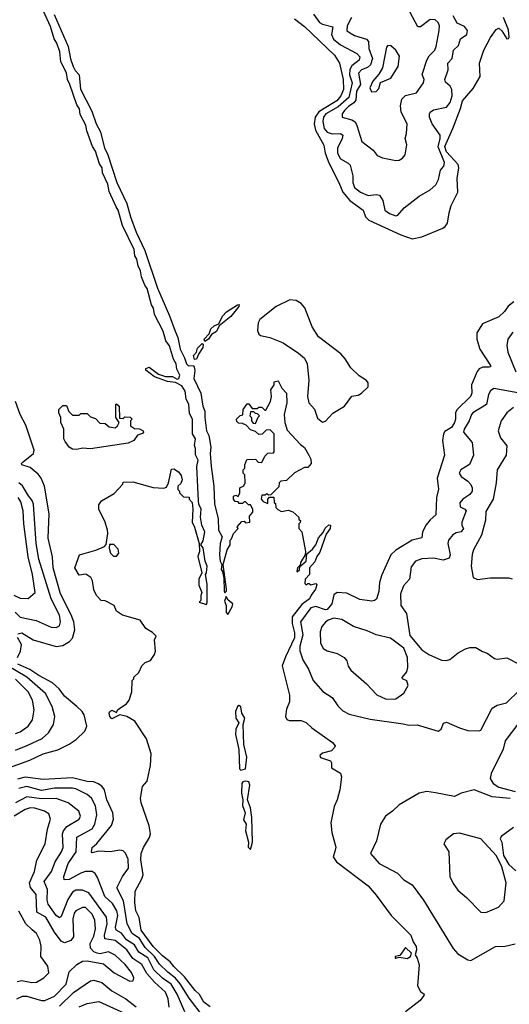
# Model space of a CAD drawing. Extents: x 1468344 to 1613994, y 525695 to 643861.
# Tile 291 of 427: x 1531671 to 1534670, y 614242 to 620272. Entities that reach past the tile are written whole.
import ezdxf

# ---------------------------------------------------------------- set-up
doc = ezdxf.new("R2010")
doc.units = 0

msp = doc.modelspace()

# ---------------------------------------------------------------- linework, layer by layer
at = {"layer": '0CON10XD'}
for points in [[(1532836.9, 614226.9), (1532799.6, 614255), (1532771.6, 614301.6), (1532745, 614326.2), (1532680.9, 614410.9), (1532615, 614472.5), (1532592.2, 614502.2), (1532545, 614538.4), (1532489.5, 614595), (1532415.7, 614695), (1532403.2, 614773.2), (1532382, 614815), (1532375.4, 614865), (1532378.1, 614935), (1532420.1, 615009.9), (1532426.8, 615035), (1532414, 615126), (1532414.5, 615165), (1532428.7, 615201.3), (1532466.8, 615263.2), (1532472.5, 615285), (1532464, 615335), (1532416.2, 615475), (1532411.2, 615505), (1532423.6, 615576.4), (1532451.7, 615608.3), (1532473.3, 615705), (1532476.1, 615776.1), (1532447, 615867), (1532376.4, 615976.4), (1532327.5, 616005), (1532285, 616013.8), (1532235, 615991.2), (1532222.5, 616005), (1532220, 616025), (1532222.5, 616035), (1532235, 616042.5), (1532265, 616030), (1532271.7, 616048.3), (1532325, 616082.5), (1532342.5, 616105), (1532357.5, 616155), (1532360, 616225), (1532370, 616235), (1532370, 616245), (1532400, 616275), (1532420, 616315), (1532440, 616335), (1532473, 616347), (1532497.5, 616385), (1532502.5, 616405), (1532497.5, 616475), (1532507, 616497), (1532485, 616520), (1532443.6, 616543.6), (1532410, 616595), (1532300, 616625), (1532265, 616650), (1532250, 616685), (1532195, 616712.5), (1532170, 616715), (1532142.5, 616745), (1532125, 616780), (1532117.5, 616835), (1532107.5, 616855), (1532076.4, 616876.4), (1532035, 616870), (1532008.8, 616915), (1532038, 616995), (1532137.6, 617022.4), (1532190, 617045), (1532201.7, 617058.3), (1532211.2, 617125), (1532208.8, 617145), (1532194.3, 617195), (1532156, 617275), (1532155, 617300), (1532172.5, 617325), (1532249.3, 617370.7), (1532300, 617425), (1532305, 617440), (1532365, 617441.2), (1532487.9, 617407.9), (1532555, 617402.5), (1532570, 617410), (1532583.3, 617435), (1532600, 617520), (1532615, 617522), (1532642.9, 617502.9), (1532660, 617480), (1532666.2, 617455), (1532658.3, 617431.7), (1532640, 617415), (1532640, 617395), (1532650, 617385), (1532650, 617375), (1532675, 617350), (1532708.3, 617348.3), (1532710, 617335), (1532727.5, 617315), (1532732.5, 617275), (1532727.5, 617195), (1532742.5, 617165), (1532770, 617065), (1532772.5, 617015), (1532762.5, 616985), (1532787.5, 616885), (1532767.5, 616845), (1532768.3, 616808.3), (1532787.5, 616765), (1532780, 616745), (1532780, 616715), (1532770, 616705), (1532815, 616690), (1532820, 616705), (1532818.9, 616815), (1532808.8, 616875), (1532815.4, 616885), (1532819.5, 616925), (1532806.7, 616956.7), (1532795, 617037.5), (1532780, 617055), (1532795, 617080), (1532804.3, 617135), (1532785.9, 617175.9), (1532777.8, 617225), (1532783.1, 617275), (1532767.8, 617305), (1532767.3, 617325), (1532756.2, 617535), (1532765.2, 617575), (1532747.7, 617607.7), (1532748.4, 617645), (1532741.2, 617665), (1532748.8, 617705), (1532729.5, 617735), (1532728.9, 617825), (1532710.5, 617860.5), (1532707.6, 617915), (1532689.9, 617949.9), (1532685, 617996.7), (1532665, 618029.3), (1532625, 618051.1), (1532577, 618057), (1532496.7, 618085), (1532444.4, 618125), (1532444.4, 618135.6), (1532465, 618143.1), (1532522, 618102), (1532565, 618086.9), (1532607, 618087), (1532635, 618070), (1532646.3, 618073.7), (1532651, 618095), (1532632.8, 618132.8), (1532630.2, 618165), (1532613, 618193), (1532588.3, 618275), (1532565.7, 618305), (1532550.6, 618365), (1532497.5, 618467.5), (1532491, 618505), (1532477.5, 618525), (1532452, 618625), (1532436.8, 618646.8), (1532416.9, 618696.9), (1532411.6, 618735), (1532397, 618765), (1532389.4, 618805), (1532376.5, 618826.5), (1532372.1, 618865), (1532300.7, 619010.7), (1532275.3, 619105.3), (1532261.1, 619125), (1532219.9, 619219.9), (1532211.7, 619265), (1532178.3, 619335), (1532175.5, 619365.5), (1532160.1, 619390.1), (1532135.9, 619465.9), (1532117.5, 619495), (1532082.1, 619592.1), (1532076.3, 619626.3), (1532041.7, 619691.7), (1532036.9, 619726.9), (1532021.3, 619751.3), (1531978.9, 619875), (1531963.2, 619905), (1531957.1, 619947.1), (1531923.5, 620013.5), (1531916.7, 620075), (1531898.9, 620128.9), (1531881.9, 620155), (1531859.7, 620229.7), (1531817.2, 620325)], [(1531883.2, 620303.2), (1531967.2, 620107.2), (1531982, 620032), (1531999.5, 619985), (1532011.2, 619961.2), (1532034.7, 619935), (1532044.1, 619845.9), (1532112.5, 619712.5), (1532140.3, 619635), (1532166.3, 619586.3), (1532190.9, 619485), (1532209.6, 619449.6), (1532267, 619275), (1532327.1, 619147.1), (1532348.9, 619065), (1532385, 618970.8), (1532438.5, 618858.5), (1532515, 618627.8), (1532589.3, 618459.3), (1532623.8, 618363.8)], [(1533355, 620277.7), (1533415, 620230.8), (1533598.3, 620055), (1533630.8, 620005), (1533651.4, 619905), (1533654.8, 619845), (1533637.8, 619805), (1533614.3, 619775), (1533535, 619728.8), (1533502.3, 619707.7), (1533481.4, 619675), (1533474.6, 619635), (1533482.6, 619595), (1533534.3, 619504.3), (1533543, 619455), (1533564.6, 619394.6), (1533626.5, 619275), (1533649.6, 619215), (1533693.9, 619163.9), (1533775.4, 619105), (1533788.8, 619065), (1533809.6, 619045), (1534005, 618954.3), (1534075, 618930.2), (1534135, 618943.2), (1534262.9, 618995), (1534277.9, 619005), (1534291.3, 619025), (1534300.5, 619089.5), (1534314.5, 619135), (1534353.5, 619216.5), (1534351, 619299), (1534361, 619365), (1534357, 619385), (1534285, 619463.2), (1534275.2, 619495), (1534323.8, 619605), (1534370.9, 619729.1), (1534382.5, 619775), (1534448.8, 619851.2), (1534491.4, 619925), (1534488, 620005), (1534512.9, 620085), (1534555, 620163.8), (1534588.5, 620211.5), (1534605, 620219.4), (1534623.8, 620203.8), (1534654.4, 620155), (1534665, 620156.9), (1534669.6, 620165), (1534665, 620210), (1534633.2, 620285)], [(1533470.9, 620305), (1533507.8, 620255), (1533525, 620243.9), (1533588.3, 620228.3), (1533581.3, 620181.3), (1533592.8, 620152.8), (1533635, 620118.4), (1533735.7, 620065.7), (1533753.8, 620045), (1533751.1, 620025), (1533705, 619989.6), (1533692.4, 619967.6), (1533692, 619935), (1533706.4, 619885), (1533687.5, 619795), (1533621.9, 619738.1), (1533545.2, 619695), (1533531.6, 619675), (1533528.2, 619648.2), (1533535, 619606.5), (1533555, 619583.8), (1533585, 619572.9), (1533635.7, 619575.7), (1533649.6, 619565), (1533646.2, 619545), (1533618.5, 619485), (1533618.5, 619455), (1533635, 619420.6), (1533683.6, 619393.6), (1533695, 619380.6), (1533711.2, 619315), (1533711.1, 619275), (1533720.7, 619245), (1533758.9, 619215), (1533805, 619195.3), (1533855, 619202.5), (1533875, 619196.5), (1533894.7, 619165), (1533908.2, 619105), (1533935, 619085.3), (1533975, 619070.9), (1533988, 619075), (1534025, 619119.2), (1534118, 619192), (1534185, 619229.5), (1534219.2, 619260.8), (1534236.6, 619293.4), (1534248.8, 619351.2), (1534267.8, 619375), (1534272.7, 619397.3), (1534233.3, 619493.3), (1534247.1, 619545), (1534245.7, 619565), (1534197.7, 619635), (1534181.5, 619675), (1534181.5, 619695), (1534185, 619705.7), (1534205, 619720.5), (1534285, 619735.5), (1534307.9, 619765), (1534319.2, 619805), (1534317.9, 619845), (1534308.5, 619865), (1534279.8, 619889.8), (1534274.7, 619905), (1534295.4, 619965), (1534292.7, 620005), (1534320.8, 620035), (1534327.3, 620085), (1534358.5, 620115), (1534371.1, 620155), (1534408.9, 620181.1), (1534413.6, 620205), (1534395, 620229.6), (1534349.9, 620249.9), (1534326.8, 620295)], [(1533702.4, 620285), (1533676.8, 620235), (1533674.3, 620204.3), (1533721.9, 620175), (1533795, 620153.6), (1533807.9, 620137.9), (1533810.2, 620095), (1533831.9, 620035), (1533819.4, 619995), (1533801.5, 619978.5), (1533764.1, 619965.9), (1533746, 619945), (1533758.5, 619875), (1533734.4, 619835), (1533729.9, 619780.1), (1533718, 619762), (1533685, 619740.8), (1533660.2, 619715), (1533646.9, 619695), (1533645.5, 619675.5), (1533705, 619658.2), (1533725.6, 619645.6), (1533736.8, 619625), (1533765.8, 619525.8), (1533835, 619472.5), (1533860.7, 619440.7), (1533893, 619427), (1533975, 619410), (1533995, 619411.9), (1534016.4, 619423.6), (1534032, 619445), (1534042.9, 619505), (1534032.9, 619545), (1534040.8, 619575), (1534044.5, 619635), (1534008.1, 619705), (1534004, 619745), (1534011.6, 619785), (1534035, 619807.5), (1534100.8, 619825), (1534143.9, 619885), (1534148.5, 619905), (1534136.2, 619936.2), (1534165.3, 620025), (1534179.8, 620050.2), (1534212.7, 620085), (1534221.5, 620108.5)], [(1534221.5, 620108.5), (1534240.9, 620205), (1534241.5, 620235), (1534235, 620255.7), (1534215, 620271.2), (1534185, 620272.4), (1534125, 620229.3), (1534109.1, 620229.1), (1534060.5, 620320.5)], [(1533825, 619831.2), (1533855, 619833.3), (1533870, 619850), (1533881.7, 619888.3), (1533945, 619914.6), (1533988.8, 619985), (1533998.2, 620048.2), (1533975.6, 620085.6), (1533945, 620111.2), (1533925, 620113.3), (1533917.1, 620102.9), (1533893.3, 619976.7), (1533871.5, 619938.5), (1533834.2, 619895), (1533815.8, 619855), (1533825, 619831.2)], [(1532805, 618301.2), (1532802, 618315), (1532831.2, 618348.8), (1532842.2, 618377.8), (1532862, 618398), (1532890, 618410), (1532914.2, 618455.8), (1532936.8, 618483.2), (1533005, 618526.7), (1533015, 618527.5), (1533013.3, 618515), (1532964, 618455), (1532892, 618398), (1532877.2, 618362.8), (1532846.5, 618343.5), (1532827.1, 618315), (1532805, 618301.2)], [(1533525, 617806.7), (1533545, 617812.5), (1533588.3, 617861.7), (1533661.2, 617905), (1533705, 617966.7), (1533745, 617972), (1533765, 617984), (1533805.5, 618024.5), (1533805, 618047.5), (1533795, 618063.3), (1533751.2, 618091.2), (1533699.2, 618139.2), (1533664.4, 618195), (1533637.6, 618225), (1533500.3, 618330.3), (1533461.6, 618391.6), (1533416.7, 618506.7), (1533395, 618533.8), (1533365, 618552.2), (1533325, 618556.9), (1533242.4, 618515), (1533142.4, 618435), (1533131.5, 618415), (1533128.3, 618368.3), (1533135, 618345.6), (1533145, 618338.9), (1533204, 618325), (1533284, 618294), (1533379.7, 618229.7), (1533415, 618198.9), (1533430.9, 618165), (1533442.2, 618065), (1533434.4, 617965), (1533442.5, 617925), (1533476.1, 617886.1), (1533495, 617832.5), (1533525, 617806.7)], [(1534696.9, 618545), (1534663.1, 618516.9), (1534640, 618485), (1534605, 618452.4), (1534505, 618408.8), (1534471.4, 618355), (1534471.8, 618315), (1534488.8, 618255), (1534555.5, 618155), (1534554, 618146), (1534546.9, 618143.1), (1534506.7, 618143.3), (1534485.5, 618134.5), (1534472.7, 618117.3), (1534439.1, 618035), (1534439.7, 617985), (1534431.8, 617965), (1534347.8, 617882.2), (1534339.6, 617865), (1534341.1, 617825), (1534335.1, 617804.9), (1534315, 617774.9), (1534275, 617749.2), (1534267.2, 617735), (1534261.2, 617695), (1534273.2, 617605), (1534227.7, 617465), (1534237.1, 617397.1), (1534224.7, 617345.3), (1534220.3, 617239.7), (1534185, 617210), (1534161.5, 617178.5), (1534137.8, 617135), (1534135, 617099.2), (1534075.6, 617085), (1533975, 617022.5), (1533945, 616993.8), (1533888.4, 616871.6), (1533874.7, 616825), (1533869.8, 616769.8), (1533856.1, 616723.9), (1533845, 616714.4), (1533828.2, 616711.8), (1533755, 616722.1), (1533675, 616760.9), (1533615, 616764.7), (1533595, 616748.9), (1533582.1, 616695), (1533555, 616659.6), (1533545, 616657.6), (1533485, 616678.9), (1533455, 616670.7), (1533390.7, 616585), (1533405.4, 616505), (1533386.4, 616435), (1533386.3, 616406.3), (1533405, 616351.4), (1533439.5, 616295), (1533469.5, 616225), (1533527.7, 616157.7), (1533585, 616121.9), (1533618.9, 616068.9), (1533650, 616040), (1533688.8, 616018.8), (1533818.1, 615988.1), (1534019.4, 615959.4), (1534055, 615951.5), (1534105, 615953.3), (1534235, 615913.8), (1534252.3, 615927.7), (1534266.1, 615963.9), (1534285, 615970), (1534365, 615934.3), (1534415, 615919.2), (1534485, 615915.8), (1534495, 615920), (1534565.2, 616055), (1534595, 616073), (1534651.7, 616088.3), (1534731.2, 616165)], [(1532623.8, 618363.8), (1532640.4, 618325), (1532653.7, 618255), (1532681.4, 618201.4), (1532692.8, 618165), (1532705, 618151.6), (1532735, 618154), (1532739.5, 618145), (1532744.3, 618124.3), (1532737.3, 618075), (1532780, 617985), (1532792.7, 617905), (1532804.7, 617875), (1532804.2, 617835.8), (1532816.2, 617755), (1532830.3, 617725), (1532842.4, 617655), (1532838.2, 617615), (1532843.1, 617535), (1532860.4, 617415), (1532865, 617307.5), (1532885.8, 617215), (1532889.4, 617145), (1532910.8, 617105), (1532898.9, 617065), (1532895.8, 616995), (1532898.6, 616955), (1532910, 616935), (1532904.5, 616905), (1532913.6, 616893.6), (1532922, 616852), (1532923.1, 616775), (1532927.5, 616762.5), (1532937, 616773), (1532937.5, 616785), (1532917.5, 616935), (1532942.5, 617025), (1532960, 617055), (1532960, 617085), (1532968.3, 617091.7), (1532980, 617125), (1533010, 617155), (1533003, 617167), (1533031.7, 617198.3), (1533045, 617200), (1533055, 617190), (1533080, 617195), (1533078.3, 617231.7), (1533100, 617255), (1533100, 617275), (1533085, 617300), (1533071.7, 617301.7), (1533055, 617320), (1533045, 617320), (1533035, 617310), (1533015, 617310), (1533008.3, 617318.3), (1532991.7, 617321.7), (1532980, 617335), (1532980, 617355), (1532995, 617360), (1533008.3, 617351.7), (1533020, 617375), (1533020, 617405), (1533043, 617417), (1533052.5, 617435), (1533050, 617485), (1533040, 617495), (1533040, 617515), (1533050, 617525), (1533050, 617545), (1533061.7, 617578.3), (1533115, 617580), (1533131.7, 617561.7), (1533155, 617560), (1533171.7, 617598.3), (1533191.7, 617618.3), (1533225, 617620), (1533230, 617625), (1533230, 617735), (1533205, 617760), (1533181.7, 617758.3), (1533157, 617733), (1533135, 617732.5), (1533115, 617750), (1533085, 617760), (1533058.3, 617788.3), (1533035, 617800), (1533011.7, 617801.7), (1533001.7, 617811.7), (1533000, 617825), (1533021.7, 617848.3), (1533038.3, 617851.7), (1533040, 617885), (1533065, 617920), (1533075, 617920), (1533095, 617890), (1533125, 617890), (1533135, 617900), (1533155, 617900), (1533171.7, 617881.7), (1533178.3, 617881.7), (1533207, 617933), (1533212.5, 617965), (1533210, 618005), (1533230, 618035), (1533230, 618055), (1533255, 618060), (1533276.2, 618016.2), (1533305.7, 617985), (1533307.5, 617925), (1533290.9, 617855), (1533295.4, 617805.4), (1533308.3, 617758.3), (1533390, 617670), (1533415, 617651.2), (1533441.2, 617605), (1533455, 617580), (1533456.2, 617555), (1533435, 617530), (1533415, 617530), (1533355, 617497.5), (1533305, 617450), (1533270, 617445), (1533260, 617435), (1533258.3, 617411.7), (1533208.3, 617361.7), (1533195, 617360), (1533185, 617367.5), (1533175, 617360), (1533155, 617360), (1533150, 617335), (1533161.7, 617321.7), (1533190, 617310), (1533190, 617335), (1533201.7, 617348.3), (1533228.3, 617348.3), (1533230, 617315), (1533238.3, 617308.3), (1533240, 617285), (1533251.7, 617271.7), (1533275, 617260), (1533315, 617267.5), (1533345, 617257.5), (1533380, 617225), (1533381.7, 617211.7), (1533390, 617205), (1533388.3, 617191.7), (1533380, 617185), (1533380, 617155), (1533400, 617135), (1533422.5, 617015), (1533420, 616995), (1533391.7, 616948.3), (1533388.3, 616931.7), (1533373.3, 616915), (1533367.5, 616895), (1533371.2, 616891.2), (1533385, 616902.5), (1533386.7, 616923.3), (1533425.6, 616955), (1533430, 617000), (1533465, 617028.6), (1533485, 617056.9), (1533500.7, 617099.3), (1533529.5, 617130.5), (1533541.4, 617158.6), (1533565, 617179.1), (1533575.4, 617175.4), (1533572.7, 617155), (1533547.8, 617122.2), (1533508.9, 617011.1), (1533490.4, 616985), (1533478.9, 616951.1), (1533446, 616915), (1533446.2, 616873.8), (1533418.8, 616845), (1533418.3, 616818.3), (1533425, 616810), (1533435, 616820), (1533445, 616820), (1533455, 616810), (1533485, 616820), (1533491.7, 616811.7), (1533482.5, 616785), (1533457, 616747), (1533446.2, 616725), (1533399.7, 616690.3), (1533340, 616615), (1533339.2, 616575), (1533355, 616517.5), (1533355, 616486.7), (1533299.2, 616370.7), (1533279.2, 616315), (1533323.8, 616135), (1533323.8, 616095), (1533305, 616050), (1533300, 616005), (1533307, 615987), (1533320.7, 615980.7), (1533395, 615980), (1533425, 615967.5), (1533460, 615935), (1533587.5, 615845), (1533602.5, 615825), (1533600, 615815), (1533580, 615795), (1533525, 615780), (1533510, 615765), (1533513, 615753), (1533574, 615734), (1533581.2, 615721.2), (1533581.2, 615691.2), (1533635, 615656.7), (1533642, 615635), (1533631.4, 615555), (1533615.6, 615494.4), (1533597.3, 615452.7), (1533576.1, 615353.9), (1533582, 615295), (1533608, 615205), (1533601.4, 615178.6), (1533590, 615145), (1533612, 615115), (1533805, 614967.5), (1533855, 614910), (1533945.7, 614785.7), (1534065.8, 614665), (1534080, 614625), (1534098.8, 614595), (1534101.2, 614575), (1534093.3, 614545), (1534106.2, 614525), (1534117, 614483), (1534107.5, 614355), (1534125, 614320), (1534147.5, 614305), (1534146.7, 614295), (1534123.3, 614265), (1534034, 614196)], [(1534690.9, 618359.1), (1534660.8, 618315), (1534654.2, 618275.8), (1534661.5, 618235), (1534709.1, 618115)], [(1532741.7, 618191.7), (1532736.4, 618215), (1532754.3, 618235), (1532760, 618260), (1532788.3, 618288.3), (1532795, 618280), (1532793.1, 618265), (1532766.2, 618223.8), (1532755, 618193.3), (1532741.7, 618191.7)], [(1534745, 617981.8), (1534575, 618012.4), (1534555, 618000), (1534542.4, 617977.6), (1534530.4, 617915), (1534446, 617865), (1534438, 617855), (1534424, 617815), (1534394.2, 617765), (1534390, 617745), (1534442.6, 617682.6), (1534451.1, 617605), (1534425, 617548.1), (1534372.9, 617515), (1534363.3, 617495), (1534375.6, 617475), (1534416.4, 617446.4), (1534435, 617425.7), (1534442.9, 617405), (1534441.8, 617385), (1534427.3, 617365), (1534384.4, 617335), (1534366.1, 617313.9), (1534367.9, 617287.9), (1534396.4, 617275), (1534404.7, 617265), (1534378.7, 617195), (1534379.6, 617175), (1534390, 617155), (1534375.2, 617134.8), (1534345, 617128.7), (1534323.6, 617116.4), (1534297.5, 617085), (1534293.8, 617065), (1534308, 616995), (1534300.5, 616975), (1534265, 616962.5), (1534205, 616974.6), (1534135, 616969.2), (1534095.7, 616955), (1534069.1, 616920.9), (1534058.9, 616845), (1534022.1, 616805), (1534003.9, 616755), (1534005.3, 616685.3), (1534040.9, 616635), (1534060, 616500), (1534135, 616413.3), (1534177.5, 616385), (1534255, 616350), (1534285, 616348), (1534305.5, 616354.5), (1534355.8, 616394.2), (1534400.5, 616419.5), (1534427, 616427), (1534465, 616427.5), (1534505, 616402.5), (1534535, 616393.3), (1534580, 616360), (1534595, 616356.2), (1534655, 616364.2), (1534735, 616323.8)], [(1531660.7, 616510.7), (1531685, 616516), (1531752.9, 616475), (1531895, 616432.8), (1531935, 616439.5), (1531976.5, 616463.5), (1531995.2, 616484.8), (1532008.3, 616535), (1532002.3, 616585), (1531987.4, 616627.4), (1531921.4, 616755), (1531877.2, 616915), (1531872.1, 616982.1), (1531845, 617097.5), (1531852, 617245), (1531823.8, 617415), (1531803.4, 617465), (1531785, 617489.6), (1531735, 617529.2), (1531684, 617545), (1531682.9, 617555), (1531691.9, 617565), (1531756.4, 617615), (1531759.6, 617635), (1531708.7, 617788.7), (1531674.7, 617855), (1531646, 617934)], [(1532020.7, 617639.3), (1531995, 617641.2), (1531975, 617653.3), (1531949.5, 617689.5), (1531942.5, 617705), (1531941.2, 617765), (1531923.3, 617805), (1531922.5, 617835), (1531910, 617865), (1531910, 617885), (1531935, 617910), (1531958.3, 617908.3), (1531973, 617873), (1531995, 617850), (1532035, 617850), (1532045, 617860), (1532085, 617860), (1532105, 617840), (1532135, 617830), (1532161.7, 617801.7), (1532195, 617800), (1532218.3, 617778.3), (1532255, 617773.3), (1532270, 617785), (1532280, 617805), (1532260, 617835), (1532260, 617915), (1532265, 617920), (1532280, 617905), (1532281.7, 617831.7), (1532305, 617830), (1532315, 617840), (1532348.3, 617838.3), (1532360, 617825), (1532350, 617815), (1532350, 617785), (1532375, 617767.5), (1532405, 617766.7), (1532427.5, 617755), (1532430, 617745), (1532423, 617737), (1532392.5, 617727.5), (1532370, 617695), (1532335, 617678.8), (1532105, 617643.8), (1532055, 617647.5), (1532020.7, 617639.3)], [(1533115, 617800), (1533131.7, 617838.3), (1533140, 617845), (1533128.3, 617858.3), (1533115, 617860), (1533105, 617870), (1533085, 617870), (1533080, 617845), (1533090, 617835), (1533090, 617815), (1533101.7, 617801.7), (1533115, 617800)], [(1534695, 617897.1), (1534654.7, 617865.3), (1534619.1, 617815), (1534602.3, 617755), (1534615, 617711.2), (1534655, 617662.5), (1534650.4, 617605), (1534594.7, 617515.3), (1534588.4, 617435), (1534570.3, 617335), (1534525, 617260)], [(1531643.6, 616643.6), (1531675, 616613.8), (1531772.5, 616592.5), (1531865, 616551.8), (1531895, 616550.5), (1531915, 616560.8), (1531921.2, 616585), (1531914.6, 616625.4), (1531863, 616725), (1531788.2, 616968.2), (1531771.5, 617065), (1531755.2, 617305.2), (1531748.1, 617328.1), (1531725, 617355.5), (1531688, 617418), (1531666.1, 617436.1)], [(1531635, 616748), (1531675, 616730), (1531723.2, 616726.8), (1531765.5, 616765), (1531750.3, 616875), (1531722.9, 616982.9), (1531695.8, 617185), (1531691.6, 617265), (1531678.6, 617318.6), (1531661.6, 617345)], [(1534525, 617260), (1534523.8, 617206.2), (1534499.1, 617115), (1534450.7, 617025), (1534442.4, 616997.6), (1534436.9, 616925), (1534448, 616855), (1534475, 616843.1), (1534553.4, 616853.4), (1534664.4, 616854.4), (1534687, 616847)], [(1532265, 616987.5), (1532277.5, 617005), (1532275, 617030), (1532248.3, 617058.3), (1532221.7, 617058.3), (1532220, 617035), (1532227.5, 617005), (1532245, 616987.5), (1532265, 616987.5)], [(1532945, 616630), (1532973.3, 616676.7), (1532977.5, 616695), (1532947, 616717), (1532935, 616740), (1532925, 616710), (1532936.7, 616685), (1532935, 616642.5), (1532945, 616630)], [(1533915, 616110), (1533975, 616112.1), (1534023, 616147), (1534050, 616195), (1534042.7, 616222.7), (1534016, 616236), (1534013.2, 616243.2), (1534042.4, 616277.6), (1534049.1, 616305), (1534046.7, 616365), (1534023.5, 616423.5), (1533942, 616485), (1533854.6, 616504.6), (1533799.3, 616529.3), (1533715, 616555.4), (1533645, 616598.9), (1533595, 616606.2), (1533560.8, 616595), (1533545, 616583.3), (1533522.1, 616555), (1533512.4, 616522.4), (1533513.2, 616455), (1533530.6, 616420.6), (1533555, 616406.5), (1533615, 616389.5), (1533658, 616365), (1533674, 616345), (1533683.2, 616313.2), (1533698.7, 616288.7), (1533795.5, 616205.5), (1533857.7, 616137.7), (1533915, 616110)], [(1531658.7, 616365), (1531675.2, 616405), (1531681.8, 616445), (1531657.5, 616487.5)], [(1531586, 615685), (1531732.5, 615737.5), (1531815, 615776.9), (1531905, 615800.7), (1531975, 615835.5), (1532016.5, 615863.5), (1532069.4, 615915), (1532081.5, 615945), (1532065.4, 616015), (1532052.9, 616035), (1532020.4, 616065), (1531945, 616128.7), (1531913.9, 616173.9), (1531871.5, 616211.5), (1531788.2, 616255), (1531732.7, 616292.7), (1531659.3, 616325)], [(1531645, 615797.7), (1531721.3, 615828.7), (1531809.8, 615870.2), (1531847.9, 615905), (1531878.5, 615955), (1531886, 616004), (1531870.8, 616065), (1531830.2, 616145), (1531715, 616244.5), (1531595, 616316.9)], [(1531645, 615900), (1531675, 615911.2), (1531722.7, 615945), (1531750.7, 615985), (1531759.4, 616045), (1531750.5, 616105), (1531722.2, 616155), (1531645, 616233.1)], [(1533025, 615675.7), (1533055, 615684.3), (1533062.1, 615755), (1533043.3, 615833.3), (1533040, 615955), (1533049.1, 615995), (1533030.8, 616025), (1533025, 616063.3), (1533015, 616072), (1533005, 616066.2), (1532991.9, 616035), (1532995.5, 615995), (1533013.2, 615965), (1532995, 615928), (1532993.7, 615895), (1533013.4, 615803.4), (1533017.8, 615685), (1533025, 615675.7)], [(1534727.1, 615965), (1534644.3, 615855), (1534632.9, 615805), (1534558.6, 615655), (1534552.5, 615625), (1534570, 615595), (1534605, 615570.8), (1534706.2, 615545)], [(1532797.5, 614165), (1532709.2, 614279.2), (1532655, 614368.1), (1532625, 614402.5), (1532578.1, 614438.1), (1532528.4, 614488.4), (1532496.5, 614535), (1532439.8, 614589.8), (1532405, 614644.9), (1532360.3, 614675), (1532329.5, 614735), (1532306.6, 614875), (1532266.5, 614955), (1532300.5, 615025), (1532338.2, 615075), (1532335, 615130), (1532318.3, 615168.3), (1532305, 615181.8), (1532285, 615186.8), (1532225, 615175.3), (1532155, 615180.4), (1532115, 615170.5), (1532110, 615175), (1532115, 615202.9), (1532142.8, 615227.2), (1532232.5, 615337.5), (1532245.9, 615375), (1532240.7, 615415), (1532204.4, 615495), (1532190, 615555), (1532175, 615578.2), (1532152.7, 615592.7), (1532125, 615604.4), (1532085, 615606.6), (1531995, 615629.1), (1531815, 615619.3), (1531705, 615632.8), (1531658.3, 615621.7)], [(1532682.6, 614195), (1532635, 614304.6), (1532599.3, 614365), (1532545, 614401.3), (1532493.1, 614453.1), (1532455, 614526.6), (1532401.6, 614561.6), (1532375, 614607.2), (1532325.8, 614635.8), (1532295, 614678), (1532261.6, 614695), (1532258.8, 614715), (1532271.6, 614785), (1532266.5, 614815), (1532239.4, 614859.4), (1532193.2, 614903.2), (1532148.3, 615018.3), (1532132.8, 615042.8), (1532114.3, 615054.3), (1532074.2, 615054.3), (1532044.9, 615045.1), (1531975, 615006.6), (1531942.9, 615005), (1531941.3, 615025), (1531968.1, 615105), (1532018.1, 615175), (1532020.4, 615265), (1532114.2, 615315.8), (1532131.6, 615345), (1532142.9, 615402.9), (1532135, 615457.1), (1532112, 615505), (1532085, 615527.4), (1532015, 615561), (1531995, 615566.4), (1531885, 615565.1), (1531805, 615550.5), (1531715, 615576.4), (1531665, 615562.8)], [(1533085, 615190), (1533097.1, 615235), (1533093.6, 615386.4), (1533084.4, 615445), (1533066, 615495), (1533080, 615585), (1533073.6, 615603.6), (1533055, 615609.1), (1533038.8, 615605), (1533031.4, 615595), (1533029.1, 615535), (1533038.6, 615495), (1533035, 615460), (1533052.5, 615415), (1533041.5, 615371.5), (1533058.9, 615345), (1533054.8, 615305), (1533073.1, 615235), (1533071.2, 615205), (1533085, 615190)], [(1532586.4, 614225), (1532579.8, 614275), (1532565, 614315.8), (1532497.4, 614377.4), (1532450.8, 614430.8), (1532419.6, 614485), (1532365, 614522.5), (1532327, 614575), (1532255, 614632.6), (1532193.3, 614643.3), (1532190.7, 614665), (1532207.4, 614735), (1532203, 614775), (1532094.2, 614924.2), (1532055, 614941.6), (1532015, 614940.3), (1531995, 614929.1), (1531967, 614883), (1531925, 614779.4), (1531915, 614771.5), (1531895, 614786.4), (1531845.8, 614855), (1531839.5, 614879.5), (1531841, 614945), (1531820.8, 614995), (1531866.8, 615055), (1531889.2, 615115), (1531928.3, 615175), (1531936.9, 615203.1), (1531934.4, 615285), (1531939.6, 615305), (1531959.1, 615330.9), (1532035, 615376.7), (1532043.8, 615395), (1532033.8, 615425), (1531967.8, 615475), (1531895, 615502.5), (1531805, 615501), (1531715, 615512.4), (1531645, 615476.2)], [(1534675, 615502.5), (1534565, 615512.6), (1534455.2, 615555.2), (1534375, 615535.9), (1534335, 615515.5), (1534217.1, 615537.1), (1534165, 615546.2), (1534117.5, 615535), (1533995, 615462.9), (1533955, 615424.4), (1533910.8, 615395), (1533880, 615345), (1533856, 615244), (1533820.6, 615165), (1533872.9, 615105), (1533984.5, 615044.5), (1534024.2, 615005), (1534075, 614974), (1534145, 614880), (1534325, 614584.5), (1534355, 614551.9), (1534415, 614513.8), (1534435, 614510), (1534585, 614595.3), (1534645, 614598.6), (1534705, 614612.1)], [(1531654.5, 614275), (1531687.6, 614292.4), (1531715, 614291.6), (1531805, 614264.5), (1531825, 614266.1), (1531885, 614291.3), (1531955.2, 614365), (1531975, 614441.2), (1532021.5, 614485), (1532055, 614505.2), (1532085, 614507.6), (1532185, 614490), (1532249.2, 614435), (1532345, 614384.3), (1532366.2, 614385), (1532370.8, 614405), (1532355, 614436), (1532316.2, 614485), (1532255, 614543.8), (1532215, 614563.1), (1532165, 614551.5), (1532145, 614554.6), (1532124.3, 614564.3), (1532105.4, 614585), (1532103.1, 614615), (1532125, 614660), (1532135.2, 614705), (1532132, 614758), (1532115, 614794.7), (1532075, 614834.7), (1532055, 614835.3), (1532015, 614813.9), (1532005, 614801.1), (1531996, 614765), (1532000.8, 614655), (1531985, 614633.6), (1531945, 614617.8), (1531925, 614627.7), (1531883.5, 614683.5), (1531830.7, 614775), (1531775.7, 614805.7), (1531771.2, 614915), (1531738, 614958), (1531732.3, 614985), (1531761.4, 615055), (1531775.4, 615125), (1531826.8, 615225), (1531842.1, 615315), (1531860.7, 615375), (1531849.1, 615409.1), (1531822.9, 615425), (1531765, 615443.5), (1531735, 615445.6), (1531705, 615435.2), (1531637.1, 615395)], [(1534695.7, 615325), (1534619.7, 615270.3), (1534613.8, 615255), (1534623.8, 615235), (1534633.6, 615153.6), (1534667.7, 615097.7), (1534709.7, 615059.7)], [(1534525, 614803.8), (1534604.1, 614835.9), (1534639.2, 614875), (1534650.5, 614985), (1534623.3, 615083.3), (1534590.8, 615150.8), (1534495.3, 615255.3), (1534365, 615290.6), (1534327.5, 615285), (1534281.7, 615248.3), (1534268.8, 615225), (1534298.8, 615175), (1534305.7, 615025), (1534325, 614982), (1534355, 614940), (1534407, 614897), (1534495, 614806.7), (1534525, 614803.8)], [(1531655, 614381.9), (1531685, 614388.4), (1531746.2, 614376.2), (1531775, 614378.4), (1531818.8, 614405), (1531849.4, 614435), (1531842.9, 614475), (1531800.6, 614535), (1531803.5, 614595), (1531794.6, 614635), (1531773.5, 614675), (1531748.4, 614698.4), (1531709.6, 614735), (1531665, 614812)], [(1534045, 614522.2), (1534064.3, 614535), (1534070, 614555), (1534035, 614590), (1533999.5, 614540.5), (1533970, 614535), (1533970, 614525), (1533975, 614524), (1533995, 614530), (1534045, 614522.2)], [(1531915, 614231), (1532000, 614315), (1532105, 614384.7), (1532125, 614388.8), (1532175, 614374.8), (1532234.8, 614324.8), (1532320.8, 614275), (1532385, 614227.3)], [(1532035, 614227.3), (1532085, 614247.2), (1532155, 614259.1), (1532335, 614177.4)]]:
    msp.add_lwpolyline(points, dxfattribs=at)

doc.saveas('drawing.dxf')
